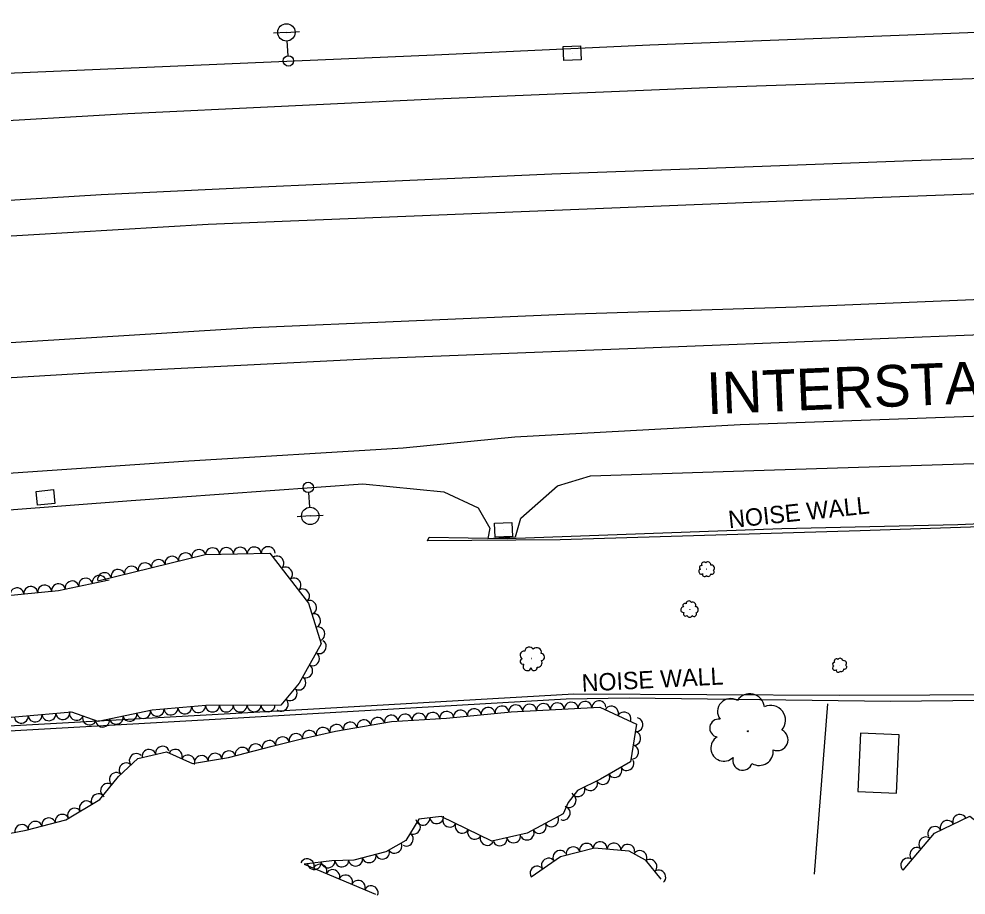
# Model space of a CAD drawing. Extents: x 1722896 to 1754269, y 648279 to 666297.
# Drawn here: x 1748786.6 to 1749059.6, y 652582 to 652834.5 of the extents above; entities that cross this region are included whole.
import ezdxf

# ---------------------------------------------------------------- set-up
doc = ezdxf.new("R2010")
doc.units = 0
for name, color, linetype in [('DESIGN - CENTERLINE - Proposed Text', 7, 'Continuous'), ('DESIGN - SCRATCH - User 1', 7, 'Continuous'), ('DESIGN - SHEET - Linework', 7, 'Continuous'), ('SURVEY - CENTERLINE - Preliminary Text', 7, 'Continuous'), ('SURVEY - DRAINAGE - Natural Features', 7, 'Continuous'), ('SURVEY - DTM - Breaklines', 7, 'Continuous'), ('SURVEY - VEGETATION - Features with Text', 7, 'Continuous')]:
    doc.layers.add(name, color=color, linetype=linetype)

msp = doc.modelspace()

# ---------------------------------------------------------------- linework, layer by layer
at = {"layer": 'DESIGN - CENTERLINE - Proposed Text'}
msp.add_lwpolyline([(1749015.87, 652588), (1749019.75, 652637.12)], dxfattribs=at)
msp.add_lwpolyline([(1749015.87, 652588), (1749019.75, 652637.12)], dxfattribs=at)
msp.add_lwpolyline([(1749039.52, 652611.31), (1749040.24, 652628.15), (1749029.13, 652628.63), (1749028.41, 652611.79)], close=True, dxfattribs=at)
at = {"layer": 'DESIGN - SCRATCH - User 1'}
for points in [[(1748904.34, 652684.03), (1748904.8, 652685.08), (1748927.31, 652684.7), (1749006.51, 652687.62), (1749057.21, 652688.79), (1749119.58, 652691.44), (1749189.68, 652695.21), (1749275.88, 652696.74)], [(1749275.67, 652695.39), (1749197.95, 652694.01), (1749185.68, 652693.6), (1749078.2, 652688.55), (1749029.07, 652686.95), (1748942.56, 652684.33), (1748904.34, 652684.03)], [(1748376.18, 652596.56), (1748375.76, 652598.14), (1748436.32, 652605.9), (1748512.12, 652615.42), (1748582.89, 652619.44), (1748783.53, 652630.76), (1748869.87, 652635.57), (1748946.5, 652639.99), (1749023.14, 652639.57), (1749100.91, 652639.89), (1749100.54, 652638.39), (1749037.77, 652637.76), (1748962.48, 652638.74), (1748944.26, 652638.39), (1748839.8, 652632.39), (1748595.31, 652618.53), (1748540.68, 652615.62), (1748510.65, 652613.61), (1748437.68, 652604.7), (1748376.18, 652596.56)]]:
    msp.add_lwpolyline(points, dxfattribs=at)
at = {"layer": 'SURVEY - CENTERLINE - Preliminary Text'}
for points in [[(1748269.39, 652766.23), (1748294.2, 652769.59), (1748307.79, 652779.34), (1748312.36, 652785.97), (1748313.17, 652790.58), (1748320.06, 652791.55), (1748323.16, 652783.83), (1748334.22, 652778.05), (1748345.91, 652776.99), (1748389.19, 652782.05), (1748486.38, 652793.97), (1748568.16, 652802.49), (1748642.64, 652809.18), (1748740.39, 652816.67), (1748783.13, 652818.84), (1748906.4, 652824.18), (1748968.47, 652827.03), (1749084.89, 652831.6), (1749190.2, 652834.59), (1749291.51, 652838.93)], [(1748268.61, 652753.32), (1748360.46, 652765.93), (1748423.85, 652773.51), (1748496.97, 652782.06), (1748561.03, 652788.66), (1748642.5, 652796.05), (1748725.49, 652801.89), (1748818.01, 652807.27), (1748906.54, 652811.43), (1748985.05, 652814.73), (1749061.36, 652817.38), (1749147.9, 652820.69), (1749253.64, 652823.79), (1749290.07, 652825.1)], [(1748267.16, 652729.5), (1748287.04, 652732.28), (1748334.64, 652738.83), (1748395.77, 652746.97), (1748451.31, 652753.43), (1748506.16, 652759.53), (1748572.91, 652766.14), (1748620.47, 652770.62), (1748698.57, 652776.82), (1748758.82, 652780.76), (1748810.26, 652783.86), (1748854.29, 652786.02), (1748897.18, 652787.93), (1748940.17, 652789.89), (1748998.25, 652791.95), (1749046.64, 652793.77), (1749110.72, 652795.88), (1749196.72, 652799.05), (1749249.2, 652800.84), (1749287.68, 652802.1)], [(1748266.55, 652719.31), (1748296.65, 652723.61), (1748379.82, 652734.82), (1748453.61, 652743.73), (1748532.77, 652751.56), (1748638.29, 652761.63), (1748737.31, 652769.19), (1748841.1, 652775.34), (1749007.34, 652782.06), (1749145.15, 652787.31), (1749250.55, 652790.42), (1749286.58, 652791.57)], [(1749283.39, 652760.99), (1749220.89, 652759), (1749150.06, 652756.51), (1749077.99, 652754.21), (1749010.68, 652751.45), (1748943.79, 652749.33), (1748854.13, 652745.49), (1748765.45, 652740), (1748686.49, 652735.12), (1748615.88, 652729.33), (1748547.7, 652723.09), (1748486.3, 652715.94), (1748414.54, 652707.85), (1748332.51, 652697.65), (1748274.76, 652689.53), (1748264.66, 652688.17)], [(1748264.05, 652678.06), (1748306.33, 652683.86), (1748392.62, 652694.76), (1748459.21, 652702.68), (1748529.85, 652710.85), (1748598.41, 652717.72), (1748653.46, 652722.38), (1748726.39, 652727.74), (1748808.51, 652732.64), (1748888.71, 652736.67), (1748969.37, 652739.8), (1749075.98, 652743.99), (1749164.24, 652746.73), (1749229.65, 652749.37), (1749282.37, 652751.15)], [(1748929.49, 652714.05), (1748994.46, 652717.58), (1749064.22, 652720.08), (1749142.3, 652723.33), (1749226.82, 652725.93), (1749279.72, 652727.69)], [(1748261.57, 652639.15), (1748292.57, 652643.97), (1748347.42, 652652.49), (1748422.56, 652663.17), (1748481.08, 652671.16), (1748564.29, 652682.17), (1748626.22, 652689.06), (1748666.52, 652693.14), (1748713.82, 652697.67), (1748782.09, 652703.48), (1748833.99, 652707.07), (1748897.35, 652710.85), (1748929.49, 652714.05)], [(1748260.86, 652629.23), (1748315.9, 652637.52), (1748407.18, 652650.17), (1748471.82, 652659.22), (1748573.73, 652672.48), (1748658.15, 652681.85), (1748746.01, 652690.16), (1748818.93, 652695.7), (1748885.7, 652700.49), (1748909.06, 652698.24), (1748918.93, 652693.59), (1748922.34, 652687.75), (1748921.77, 652684.77), (1748929.7, 652685.26), (1748931.21, 652690.64), (1748941.84, 652699.89), (1748951.36, 652702.78), (1749001.39, 652704.43), (1749076.95, 652706.85), (1749150.8, 652708.78), (1749231.38, 652711.93), (1749278.04, 652713.52)]]:
    msp.add_lwpolyline(points, dxfattribs=at)
at = {"layer": 'SURVEY - DRAINAGE - Natural Features'}
for p, q in [((1748946.03, 652824.62), (1748946.03, 652824.62)), ((1748794.24, 652696.57), (1748794.24, 652696.57)), ((1748926.25, 652687.24), (1748926.25, 652687.24))]:
    msp.add_line(p, q, dxfattribs=at)
for points in [[(1748943.6, 652822.53), (1748943.46, 652826.53), (1748948.46, 652826.71), (1748948.6, 652822.71), (1748943.6, 652822.53)], [(1748791.97, 652694.31), (1748791.54, 652698.29), (1748796.51, 652698.83), (1748796.94, 652694.85), (1748791.97, 652694.31)], [(1748923.81, 652685.17), (1748923.69, 652689.16), (1748928.69, 652689.32), (1748928.81, 652685.32), (1748923.81, 652685.17)]]:
    msp.add_lwpolyline(points, dxfattribs=at)
at = {"layer": 'SURVEY - DTM - Breaklines'}
for p, q in [((1748863.68, 652830.64), (1748859.94, 652830.38)), ((1748863.68, 652830.64), (1748867.42, 652830.9)), ((1748864.15, 652823.91), (1748863.85, 652828.15)), ((1748870.08, 652697.99), (1748870.36, 652693.75)), ((1748870.53, 652691.25), (1748866.79, 652691)), ((1748870.53, 652691.25), (1748874.27, 652691.5))]:
    msp.add_line(p, q, dxfattribs=at)
for centre, radius in [((1748863.68, 652830.64), 2.5), ((1748864.25, 652822.41), 1.5), ((1748869.98, 652699.48), 1.5), ((1748870.53, 652691.25), 2.5)]:
    msp.add_circle(centre, radius, dxfattribs=at)
at = {"layer": 'SURVEY - VEGETATION - Features with Text'}
for points in [[(1748809.32, 652672.5), (1748840.22, 652680.13), (1748858.87, 652680.5), (1748870.08, 652666.09), (1748873.73, 652654.4), (1748867.34, 652643), (1748862.11, 652636.69), (1748840.41, 652636.61), (1748824.94, 652635.29), (1748809.46, 652632.02), (1748801.85, 652634.68), (1748771.16, 652632)], [(1748770.55, 652667.09), (1748797.96, 652669.8), (1748812.61, 652672.81)], [(1748781.11, 652599.25), (1748788.71, 652600.63), (1748800.12, 652603.61), (1748809.91, 652609.55), (1748815.26, 652616.17), (1748820.85, 652621.32), (1748829.12, 652623.23), (1748836.57, 652619.85), (1748846.96, 652621.59), (1748859.55, 652624.88), (1748867.61, 652626.94), (1748877.87, 652629.2), (1748894.01, 652631.95), (1748909.77, 652632.99), (1748928.42, 652634.82), (1748954.01, 652636.08), (1748964.54, 652631.2), (1748962.84, 652620.34), (1748954.16, 652615.33), (1748947.53, 652612.12), (1748944.87, 652608.67), (1748943.47, 652605.35), (1748933.09, 652599.76), (1748922.84, 652597.53), (1748908.31, 652604.62), (1748901.8, 652603.86), (1748898.13, 652597.7), (1748892.3, 652594.42), (1748883.09, 652592.07), (1748876.73, 652591.85), (1748868.75, 652590.9), (1748889.33, 652582.24)], [(1749041.39, 652589.17), (1749050.5, 652599.81), (1749060.64, 652604.74), (1749070.37, 652597.08), (1749078.57, 652588.12)], [(1748934.21, 652587.26), (1748942.68, 652593.08), (1748952.45, 652595.55), (1748962.34, 652594.68), (1748967.08, 652592.08), (1748971.59, 652586.57)]]:
    msp.add_lwpolyline(points, dxfattribs=at)
for centre, radius in [((1748984.81, 652675.9), 0.0261), ((1748979.94, 652664.34), 0.0281), ((1748934.39, 652650.15), 0.0414), ((1749023.08, 652648.24), 0.0243), ((1748996.69, 652629.17), 0.132)]:
    msp.add_circle(centre, radius, dxfattribs=at)
for centre, radius, start, end in [((1748983.27, 652675.23), 0.747, 109.5888, 303.0085), ((1748983.21, 652676.41), 0.514, 69.5682, 248.3138), ((1748984.07, 652677.2), 0.749, 47.452, 204.2409), ((1748985.17, 652677.14), 0.853, 356.5047, 134.029), ((1748986.21, 652676.26), 0.848, 307.4006, 103.2391), ((1748984.18, 652674.34), 0.569, 152.2075, 329.5267), ((1748985.21, 652674.64), 0.806, 227.4946, 354.3402), ((1748986.35, 652675.09), 0.625, 237.6535, 52.6537), ((1748978.13, 652664.23), 0.805, 89.5214, 282.9411), ((1748978.5, 652665.45), 0.554, 49.5007, 228.2463), ((1748979.67, 652665.93), 0.807, 27.3845, 184.1734), ((1748980.76, 652665.46), 0.919, 336.4373, 113.9615), ((1748981.49, 652664.19), 0.913, 287.3331, 83.1716), ((1748978.72, 652663), 0.613, 132.14, 309.4592), ((1748979.88, 652662.92), 0.868, 207.4271, 334.2728), ((1748981.2, 652662.96), 0.673, 217.586, 32.5863), ((1748932.23, 652651.1), 1.19, 84.1682, 240.9571), ((1748933.68, 652652.06), 1.35, 33.2209, 170.7452), ((1748935.83, 652651.94), 1.34, 344.1168, 139.9553), ((1748937.11, 652650.58), 0.99, 274.3697, 89.3699), ((1748931.88, 652649.29), 0.814, 106.2844, 285.03), ((1748933.07, 652647.84), 1.18, 146.305, 339.7247), ((1748936.1, 652648.94), 1.28, 264.2108, 31.0564), ((1749021.54, 652648.5), 0.477, 77.462, 256.2076), ((1749022.23, 652649.34), 0.695, 55.3458, 212.1347), ((1749023.25, 652649.42), 0.792, 4.3985, 141.9228), ((1749024.32, 652648.75), 0.787, 315.2944, 111.1329), ((1748935.07, 652647.57), 0.9, 188.9237, 6.2429), ((1749021.74, 652647.43), 0.694, 117.4826, 310.9023), ((1749022.7, 652646.72), 0.528, 160.1013, 337.4205), ((1749023.61, 652647.13), 0.748, 235.3884, 2.234), ((1749024.6, 652647.69), 0.581, 245.5473, 60.5475), ((1748991.72, 652634.84), 3.77, 59.0163, 215.8052), ((1748997.2, 652635.65), 4.3, 8.0691, 145.5933), ((1749003.25, 652632.38), 4.27, 318.9649, 114.8034), ((1748988.27, 652630.08), 2.59, 81.1325, 259.8781), ((1749005.1, 652626.74), 3.15, 249.2178, 64.2181), ((1748989.76, 652624.31), 3.76, 121.1532, 314.5728), ((1748995.15, 652620.82), 2.86, 163.7718, 341.091), ((1748999.95, 652623.38), 4.06, 239.0589, 5.9045)]:
    msp.add_arc(centre, radius, start, end, dxfattribs=at)
for centre, major_axis in [((1748838.44, 652679.69), (1.94, 0.48)), ((1748842.39, 652680.17), (2, 0.04)), ((1748846.39, 652680.25), (2, 0.04)), ((1748850.39, 652680.33), (2, 0.04)), ((1748854.39, 652680.41), (2, 0.04)), ((1748858.39, 652680.49), (2, 0.04)), ((1748826.79, 652676.81), (1.94, 0.48)), ((1748830.68, 652677.77), (1.94, 0.48)), ((1748834.56, 652678.73), (1.94, 0.48)), ((1748861.03, 652677.72), (1.23, -1.58)), ((1748815.14, 652673.94), (1.94, 0.48)), ((1748819.03, 652674.89), (1.94, 0.48)), ((1748822.91, 652675.85), (1.94, 0.48)), ((1748863.49, 652674.57), (1.23, -1.58)), ((1748805.81, 652671.41), (1.96, 0.4)), ((1748809.73, 652672.22), (1.96, 0.4)), ((1748811.26, 652672.98), (1.94, 0.48)), ((1748865.94, 652671.41), (1.23, -1.58)), ((1748786.03, 652668.62), (1.99, 0.2)), ((1748790.01, 652669.01), (1.99, 0.2)), ((1748793.99, 652669.41), (1.99, 0.2)), ((1748797.97, 652669.8), (1.96, 0.4)), ((1748801.89, 652670.61), (1.96, 0.4)), ((1748868.4, 652668.25), (1.23, -1.58)), ((1748870.46, 652664.89), (0.6, -1.91)), ((1748871.65, 652661.07), (0.6, -1.91)), ((1748872.84, 652657.25), (0.6, -1.91)), ((1748873.24, 652653.52), (-0.98, -1.74)), ((1748871.28, 652650.03), (-0.98, -1.74)), ((1748869.33, 652646.54), (-0.98, -1.74)), ((1748867.37, 652643.05), (-0.98, -1.74)), ((1748864.83, 652639.96), (-1.28, -1.54)), ((1748862.27, 652636.88), (-1.28, -1.54)), ((1748945.76, 652635.67), (2, 0.1)), ((1748949.75, 652635.87), (2, 0.1)), ((1748953.75, 652636.07), (2, 0.1)), ((1748803.14, 652634.23), (-1.89, 0.66)), ((1748822.48, 652634.77), (-1.96, -0.41)), ((1748826.42, 652635.42), (-1.99, -0.17)), ((1748830.4, 652635.76), (-1.99, -0.17)), ((1748834.39, 652636.1), (-1.99, -0.17)), ((1748838.37, 652636.43), (-1.99, -0.17)), ((1748842.37, 652636.62), (-2, -0.01)), ((1748846.37, 652636.63), (-2, -0.01)), ((1748850.37, 652636.64), (-2, -0.01)), ((1748854.37, 652636.66), (-2, -0.01)), ((1748858.37, 652636.67), (-2, -0.01)), ((1748909.87, 652633), (1.99, 0.2)), ((1748913.85, 652633.39), (1.99, 0.2)), ((1748917.83, 652633.78), (1.99, 0.2)), ((1748921.81, 652634.17), (1.99, 0.2)), ((1748925.79, 652634.56), (1.99, 0.2)), ((1748929.78, 652634.89), (2, 0.1)), ((1748933.77, 652635.08), (2, 0.1)), ((1748937.77, 652635.28), (2, 0.1)), ((1748941.76, 652635.48), (2, 0.1)), ((1748957.4, 652634.51), (1.81, -0.84)), ((1748961.03, 652632.83), (1.81, -0.84)), ((1748787.27, 652633.41), (-1.99, -0.17)), ((1748791.26, 652633.76), (-1.99, -0.17)), ((1748795.24, 652634.1), (-1.99, -0.17)), ((1748799.23, 652634.45), (-1.99, -0.17)), ((1748806.91, 652632.91), (-1.89, 0.66)), ((1748810.74, 652632.29), (-1.96, -0.41)), ((1748814.65, 652633.12), (-1.96, -0.41)), ((1748818.56, 652633.94), (-1.96, -0.41)), ((1748886.02, 652630.59), (1.97, 0.34)), ((1748889.96, 652631.26), (1.97, 0.34)), ((1748893.9, 652631.93), (1.97, 0.34)), ((1748897.89, 652632.21), (2, 0.13)), ((1748901.88, 652632.47), (2, 0.13)), ((1748905.87, 652632.73), (2, 0.13)), ((1748964.52, 652631.07), (-0.31, -1.98)), ((1748870.31, 652627.54), (1.95, 0.43)), ((1748874.22, 652628.4), (1.95, 0.43)), ((1748878.13, 652629.25), (1.97, 0.34)), ((1748882.07, 652629.92), (1.97, 0.34)), ((1748858.67, 652624.64), (1.94, 0.5)), ((1748862.54, 652625.64), (1.94, 0.5)), ((1748866.42, 652626.63), (1.94, 0.5)), ((1748963.9, 652627.12), (-0.31, -1.98)), ((1748824.07, 652622.06), (1.95, 0.45)), ((1748827.96, 652622.96), (1.95, 0.45)), ((1748831.68, 652622.07), (1.82, -0.83)), ((1748850.93, 652622.63), (1.94, 0.5)), ((1748854.8, 652623.64), (1.94, 0.5)), ((1748963.28, 652623.17), (-0.31, -1.98)), ((1748820.34, 652620.85), (1.47, 1.35)), ((1748835.33, 652620.42), (1.82, -0.83)), ((1748839.17, 652620.29), (1.97, 0.33)), ((1748843.11, 652620.95), (1.97, 0.33)), ((1748847.06, 652621.62), (1.94, 0.5)), ((1748817.39, 652618.14), (1.47, 1.35)), ((1748958.39, 652617.77), (-1.73, -1)), ((1748961.85, 652619.77), (-1.73, -1)), ((1748814.57, 652615.32), (1.26, 1.56)), ((1748954.92, 652615.77), (-1.73, -1)), ((1748812.05, 652612.21), (1.26, 1.56)), ((1748947.75, 652612.23), (-1.8, -0.87)), ((1748951.35, 652613.97), (-1.8, -0.87)), ((1748809.41, 652609.25), (1.71, 1.04)), ((1748945.24, 652609.15), (-1.22, -1.58)), ((1748805.99, 652607.17), (1.71, 1.04)), ((1748799.02, 652603.32), (1.94, 0.5)), ((1748802.57, 652605.09), (1.71, 1.04)), ((1748943.55, 652605.54), (-0.78, -1.84)), ((1749057.69, 652603.31), (1.8, 0.87)), ((1748787.39, 652600.39), (1.97, 0.36)), ((1748791.28, 652601.3), (1.94, 0.5)), ((1748795.15, 652602.31), (1.94, 0.5)), ((1748900.37, 652601.47), (-1.02, -1.72)), ((1748903, 652604), (-1.99, -0.23)), ((1748906.98, 652604.47), (-1.99, -0.23)), ((1748910.7, 652603.46), (-1.8, 0.88)), ((1748914.29, 652601.7), (-1.8, 0.88)), ((1748936.61, 652601.65), (-1.76, -0.95)), ((1748940.13, 652603.55), (-1.76, -0.95)), ((1749054.1, 652601.56), (1.8, 0.87)), ((1748898.33, 652598.03), (-1.02, -1.72)), ((1748917.89, 652599.95), (-1.8, 0.88)), ((1748929.18, 652598.91), (-1.95, -0.42)), ((1748933.09, 652599.76), (-1.76, -0.95)), ((1749050.5, 652599.81), (1.8, 0.87)), ((1748894.98, 652595.93), (-1.74, -0.98)), ((1748921.48, 652598.2), (-1.8, 0.88)), ((1748925.27, 652598.06), (-1.95, -0.42)), ((1748950.17, 652594.97), (1.94, 0.49)), ((1748954.09, 652595.41), (1.99, -0.17)), ((1748958.07, 652595.06), (1.99, -0.17)), ((1748962.06, 652594.71), (1.99, -0.17)), ((1749047.9, 652596.77), (1.3, 1.52)), ((1748891.4, 652594.19), (-1.94, -0.49)), ((1748942.45, 652592.92), (1.65, 1.13)), ((1748946.29, 652593.99), (1.94, 0.49)), ((1748965.6, 652592.89), (1.75, -0.96)), ((1749045.3, 652593.73), (1.3, 1.52)), ((1748869.7, 652590.5), (1.84, -0.78)), ((1748871.71, 652591.25), (-1.99, -0.24)), ((1748873.38, 652588.95), (1.84, -0.78)), ((1748875.68, 652591.73), (-1.99, -0.24)), ((1748879.67, 652591.96), (-2, -0.07)), ((1748883.65, 652592.22), (-1.94, -0.49)), ((1748887.53, 652593.2), (-1.94, -0.49)), ((1748939.16, 652590.66), (1.65, 1.13)), ((1748968.54, 652590.29), (1.27, -1.55)), ((1749042.69, 652590.69), (1.3, 1.52)), ((1748877.07, 652587.4), (1.84, -0.78)), ((1748935.86, 652588.39), (1.65, 1.13)), ((1748971.08, 652587.2), (1.27, -1.55)), ((1748880.76, 652585.85), (1.84, -0.78)), ((1748884.44, 652584.29), (1.84, -0.78)), ((1748888.13, 652582.74), (1.84, -0.78))]:
    msp.add_ellipse(centre, major_axis=major_axis, ratio=0.940188, start_param=0, end_param=3.141593, dxfattribs=at)

# ---------------------------------------------------------------- texts
at = {"layer": 'DESIGN - SCRATCH - User 1'}
for rotation, p in [(6.0301, (1748991.3, 652687.69)), (2.9343, (1748948.91, 652640.59))]:
    msp.add_text('NOISE WALL', height=5, rotation=rotation, dxfattribs=at).set_placement(p)
at = {"layer": 'DESIGN - SHEET - Linework'}
msp.add_text('INTERSTATE 440', height=12, rotation=2.3819, dxfattribs=at).set_placement((1748985.01, 652720.54))

doc.saveas('drawing.dxf')
